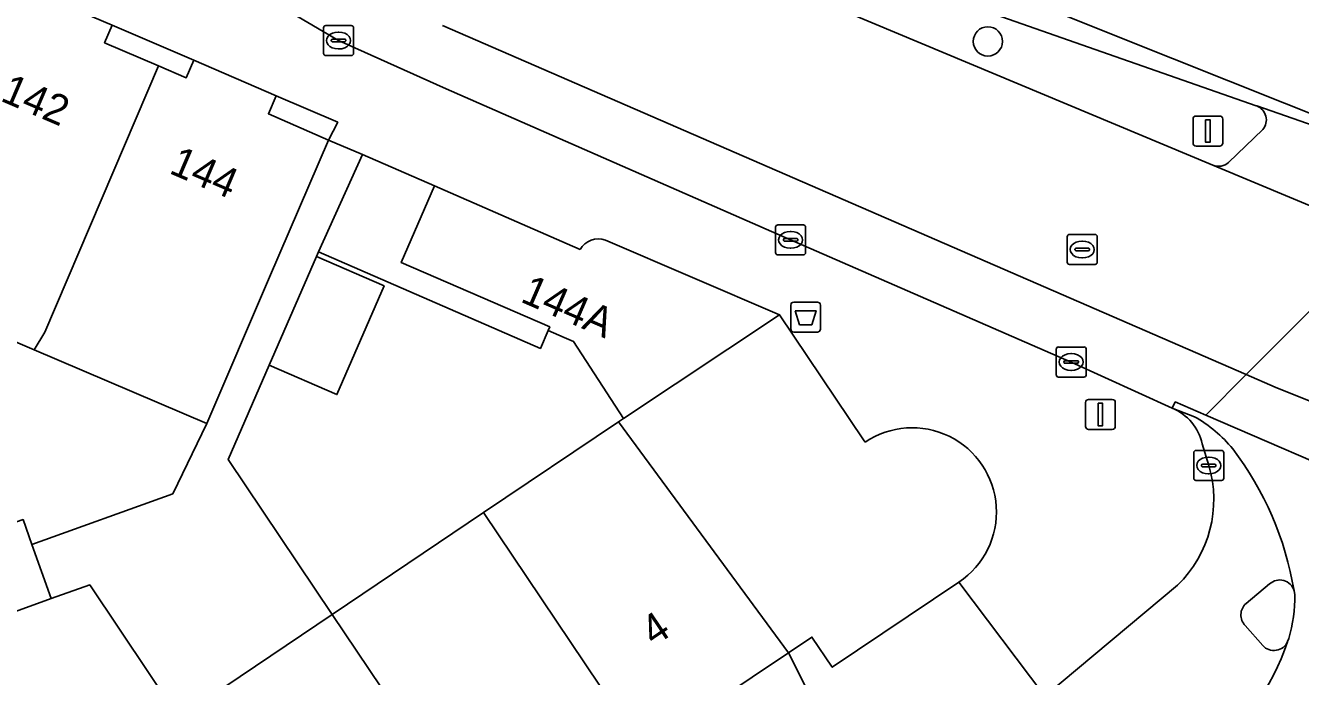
# Model space of a CAD drawing. Extents: x 161798 to 162385, y 382315 to 382833.
# Drawn here: x 162320.26 to 162362.8, y 382551.08 to 382572.78 of the extents above; entities that cross this region are included whole.
import ezdxf

# ---------------------------------------------------------------- set-up
doc = ezdxf.new("R2010")
doc.units = 0
for name, color, linetype in [('IMGEO_Afvalbak', 7, 'Continuous'), ('IMGEO_Berm_groen', 7, 'Continuous'), ('IMGEO_Boom', 7, 'Continuous'), ('IMGEO_Erf', 7, 'Continuous'), ('IMGEO_Fietspad_open', 7, 'Continuous'), ('IMGEO_Kolk', 7, 'Continuous'), ('IMGEO_Lichtmast', 7, 'Continuous'), ('IMGEO_Pand', 7, 'Continuous'), ('IMGEO_Pand_nummerreeks', 7, 'Continuous'), ('IMGEO_Rijbaan_lokaal_gesloten', 7, 'Continuous'), ('IMGEO_Rijbaan_lokaal_open', 7, 'Continuous'), ('IMGEO_Rioolput', 7, 'Continuous'), ('IMGEO_Verkeerseiland_open', 7, 'Continuous'), ('IMGEO_Verkeersregelinstallatiepaal', 7, 'Continuous'), ('IMGEO_Voetpad_open', 7, 'Continuous')]:
    doc.layers.add(name, color=color, linetype=linetype)

msp = doc.modelspace()

# ---------------------------------------------------------------- linework, layer by layer
at = {"layer": 'IMGEO_Afvalbak'}
for p, q in [((162345.794, 382562.659), (162345.794, 382563.459)), ((162345.794, 382563.459), (162345.794, 382562.659)), ((162345.894, 382563.559), (162346.684, 382563.559)), ((162346.684, 382563.559), (162345.894, 382563.559)), ((162346.784, 382563.459), (162346.784, 382562.659)), ((162346.784, 382562.659), (162346.784, 382563.459)), ((162346.684, 382562.559), (162345.894, 382562.559)), ((162345.894, 382562.559), (162346.684, 382562.559))]:
    msp.add_line(p, q, dxfattribs=at)
msp.add_lwpolyline([(162345.937, 382563.273), (162346.641, 382563.273), (162346.492, 382562.803), (162346.086, 382562.803), (162345.937, 382563.273)], dxfattribs=at)
for centre, start, end in [((162345.894, 382563.459), 90, 180), ((162345.894, 382563.459), 90, 180), ((162346.684, 382563.459), 0, 90), ((162346.684, 382563.459), 360, 90), ((162345.894, 382562.659), 180, 270), ((162345.894, 382562.659), 180, 270), ((162346.684, 382562.659), 270, 0), ((162346.684, 382562.659), 270, 0)]:
    msp.add_arc(centre, 0.1, start, end, dxfattribs=at)
at = {"layer": 'IMGEO_Berm_groen'}
for points in [[(162344.123, 382576.13), (162343.634, 382574.912), (162359.875, 382568.122)], [(162361.341, 382570.098), (162361.324, 382570.104), (162344.123, 382576.13)], [(162360.405, 382568.208), (162361.542, 382569.315)]]:
    msp.add_lwpolyline(points, dxfattribs=at)
for centre, radius, start, end in [((162361.172, 382569.637), 0.491, 318.9522, 69.8422), ((162360.067, 382568.617), 0.531, 248.8596, 309.5738)]:
    msp.add_arc(centre, radius, start, end, dxfattribs=at)
at = {"layer": 'IMGEO_Boom'}
msp.add_circle((162352.37, 382572.249), 0.489, dxfattribs=at)
at = {"layer": 'IMGEO_Erf'}
for points in [[(162323.146, 382572.796), (162322.894, 382572.204), (162324.694, 382571.435), (162325.623, 382571.039), (162325.873, 382571.628)], [(162328.617, 382570.439), (162328.361, 382569.84), (162330.37, 382568.956), (162330.676, 382569.553)], [(162340.045, 382559.569), (162340.214, 382559.683), (162338.544, 382562.243), (162338.236, 382562.377), (162337.698, 382562.611), (162337.44, 382562.017), (162330.031, 382565.236), (162329.963, 382565.081), (162332.224, 382564.098), (162330.649, 382560.475), (162328.388, 382561.458), (162327.021, 382558.312), (162330.495, 382553.145), (162335.543, 382556.541)], [(162325.379, 382549.704), (162322.401, 382554.133), (162321.115, 382553.679), (162317.74, 382552.451), (162316.741, 382552.088), (162313.382, 382550.865), (162310.687, 382549.885), (162309.088, 382549.303), (162305.738, 382548.084), (162310.295, 382539.557), (162315.346, 382542.955), (162320.376, 382546.339)]]:
    msp.add_lwpolyline(points, close=True, dxfattribs=at)
for points in [[(162320.174, 382556.31), (162320.47, 382555.482), (162325.171, 382557.164), (162326.31, 382559.507), (162320.544, 382561.969), (162314.971, 382564.349)], [(162346.72, 382549.876), (162345.715, 382551.865), (162340.868, 382548.619), (162335.814, 382545.234), (162330.692, 382541.802), (162328.616, 382540.412), (162325.649, 382538.55), (162320.592, 382535.151), (162315.54, 382531.754), (162317.337, 382528.447)]]:
    msp.add_lwpolyline(points, dxfattribs=at)
at = {"layer": 'IMGEO_Fietspad_open'}
for points in [[(162359.267, 382559.738), (162358.524, 382560.018)], [(162359.525, 382558.834), (162359.739, 382558.113)], [(162358.702, 382554.127), (162354.269, 382550.419), (162349.77, 382546.656)], [(162360.986, 382553.512), (162361.771, 382554.164)], [(162361.542, 382552.108), (162360.96, 382552.775)]]:
    msp.add_lwpolyline(points, dxfattribs=at)
for centre, radius, start, end in [((162357.904, 382558.479), 1.66, 12.3674, 68.0576), ((162357.058, 382555.825), 4.494, 39.1709, 60.5581), ((162352.026, 382552.17), 10.709, 9.5096, 37.326), ((162355.958, 382556.969), 3.951, 313.9992, 16.8351), ((162362.109, 382553.796), 0.5, 16.5819, 132.6232), ((162361.321, 382553.131), 0.507, 131.3022, 224.6569), ((162354.681, 382554.84), 8.121, 307.1923, 341.3187), ((162361.915, 382552.449), 0.505, 222.4594, 335.4363)]:
    msp.add_arc(centre, radius, start, end, dxfattribs=at)
at = {"layer": 'IMGEO_Kolk'}
for p, q in [((162330.203, 382571.852), (162330.203, 382572.704)), ((162330.278, 382572.778), (162331.13, 382572.778)), ((162330.691, 382572.558), (162330.716, 382572.558)), ((162331.204, 382572.704), (162331.204, 382571.852)), ((162330.462, 382572.272), (162330.462, 382572.284)), ((162330.9, 382572.235), (162330.502, 382572.235)), ((162330.505, 382572.321), (162330.903, 382572.321)), ((162330.946, 382572.284), (162330.946, 382572.272)), ((162331.13, 382571.778), (162330.278, 382571.778)), ((162330.714, 382571.998), (162330.689, 382571.998)), ((162345.363, 382566.134), (162346.215, 382566.134)), ((162345.288, 382565.208), (162345.288, 382566.06)), ((162345.776, 382565.914), (162345.801, 382565.914)), ((162346.289, 382566.06), (162346.289, 382565.208)), ((162345.547, 382565.628), (162345.547, 382565.64)), ((162345.985, 382565.591), (162345.587, 382565.591)), ((162345.59, 382565.677), (162345.988, 382565.677)), ((162345.799, 382565.354), (162345.774, 382565.354)), ((162346.031, 382565.64), (162346.031, 382565.628)), ((162346.215, 382565.134), (162345.363, 382565.134)), ((162354.651, 382561.136), (162354.651, 382561.988)), ((162354.726, 382562.062), (162355.578, 382562.062)), ((162355.652, 382561.988), (162355.652, 382561.136)), ((162354.91, 382561.556), (162354.91, 382561.568)), ((162355.348, 382561.519), (162354.95, 382561.519)), ((162354.953, 382561.605), (162355.351, 382561.605)), ((162355.139, 382561.842), (162355.164, 382561.842)), ((162355.394, 382561.568), (162355.394, 382561.556)), ((162355.578, 382561.062), (162354.726, 382561.062)), ((162355.162, 382561.282), (162355.137, 382561.282)), ((162359.24, 382557.687), (162359.24, 382558.539)), ((162359.315, 382558.613), (162360.167, 382558.613)), ((162360.241, 382558.539), (162360.241, 382557.687)), ((162359.499, 382558.107), (162359.499, 382558.119)), ((162359.937, 382558.07), (162359.539, 382558.07)), ((162359.542, 382558.156), (162359.94, 382558.156)), ((162359.728, 382558.393), (162359.753, 382558.393)), ((162359.983, 382558.119), (162359.983, 382558.107)), ((162359.751, 382557.833), (162359.726, 382557.833)), ((162360.167, 382557.613), (162359.315, 382557.613))]:
    msp.add_line(p, q, dxfattribs=at)
for points in [[(162330.203, 382571.852), (162330.203, 382572.704)], [(162330.278, 382572.778), (162331.13, 382572.778)], [(162331.204, 382572.704), (162331.204, 382571.852)], [(162331.13, 382571.778), (162330.278, 382571.778)], [(162345.363, 382566.134), (162346.215, 382566.134)], [(162345.288, 382565.208), (162345.288, 382566.06)], [(162346.289, 382566.06), (162346.289, 382565.208)], [(162346.215, 382565.134), (162345.363, 382565.134)], [(162354.651, 382561.136), (162354.651, 382561.988)], [(162354.726, 382562.062), (162355.578, 382562.062)], [(162355.652, 382561.988), (162355.652, 382561.136)], [(162355.578, 382561.062), (162354.726, 382561.062)], [(162359.24, 382557.687), (162359.24, 382558.539)], [(162359.315, 382558.613), (162360.167, 382558.613)], [(162360.241, 382558.539), (162360.241, 382557.687)], [(162360.167, 382557.613), (162359.315, 382557.613)]]:
    msp.add_lwpolyline(points, dxfattribs=at)
for centre, radius, start, end in [((162330.28, 382572.702), 0.0765, 91.552, 178.448), ((162330.28, 382572.702), 0.0765, 91.552, 178.448), ((162331.128, 382572.702), 0.0765, 1.552, 88.448), ((162331.128, 382572.702), 0.0765, 1.552, 88.448), ((162330.502, 382572.281), 0.0403, 85.8775, 175.7526), ((162330.499, 382572.271), 0.0366, 178.938, 274.7102), ((162330.903, 382572.278), 0.043, 264.8664, 352.4533), ((162330.907, 382572.283), 0.0386, 1.7309, 96.639), ((162330.28, 382571.854), 0.0765, 181.552, 268.448), ((162330.28, 382571.854), 0.0765, 181.552, 268.448), ((162331.128, 382571.854), 0.0765, 271.552, 358.448), ((162331.128, 382571.854), 0.0765, 271.552, 358.448), ((162345.365, 382566.058), 0.0765, 91.552, 178.448), ((162345.365, 382566.058), 0.0765, 91.552, 178.448), ((162346.213, 382566.058), 0.0765, 1.552, 88.448), ((162346.213, 382566.058), 0.0765, 1.552, 88.448), ((162345.587, 382565.637), 0.0403, 85.8775, 175.7526), ((162345.584, 382565.627), 0.0366, 178.938, 274.7102), ((162345.988, 382565.634), 0.043, 264.8664, 352.4533), ((162345.992, 382565.639), 0.0386, 1.7309, 96.639), ((162345.365, 382565.21), 0.0765, 181.552, 268.448), ((162345.365, 382565.21), 0.0765, 181.552, 268.448), ((162346.213, 382565.21), 0.0765, 271.552, 358.448), ((162346.213, 382565.21), 0.0765, 271.552, 358.448), ((162354.728, 382561.986), 0.0765, 91.552, 178.448), ((162354.728, 382561.986), 0.0765, 91.552, 178.448), ((162355.576, 382561.986), 0.0765, 1.552, 88.448), ((162355.576, 382561.986), 0.0765, 1.552, 88.448), ((162354.95, 382561.565), 0.0403, 85.8775, 175.7526), ((162354.947, 382561.555), 0.0366, 178.938, 274.7102), ((162355.351, 382561.562), 0.043, 264.8664, 352.4533), ((162355.355, 382561.567), 0.0386, 1.7309, 96.639), ((162354.728, 382561.138), 0.0765, 181.552, 268.448), ((162354.728, 382561.138), 0.0765, 181.552, 268.448), ((162355.576, 382561.138), 0.0765, 271.552, 358.448), ((162355.576, 382561.138), 0.0765, 271.552, 358.448), ((162359.317, 382558.537), 0.0765, 91.552, 178.448), ((162359.317, 382558.537), 0.0765, 91.552, 178.448), ((162360.165, 382558.537), 0.0765, 1.552, 88.448), ((162360.165, 382558.537), 0.0765, 1.552, 88.448), ((162359.539, 382558.116), 0.0403, 85.8775, 175.7526), ((162359.536, 382558.106), 0.0366, 178.938, 274.7102), ((162359.94, 382558.113), 0.043, 264.8664, 352.4533), ((162359.944, 382558.118), 0.0386, 1.7309, 96.639), ((162359.317, 382557.689), 0.0765, 181.552, 268.448), ((162359.317, 382557.689), 0.0765, 181.552, 268.448), ((162360.165, 382557.689), 0.0765, 271.552, 358.448), ((162360.165, 382557.689), 0.0765, 271.552, 358.448)]:
    msp.add_arc(centre, radius, start, end, dxfattribs=at)
for centre, major_axis, ratio, start_param, end_param in [((162330.69, 382572.278), (-0.387, 0.002), 0.722429, 4.712389, 7.853982), ((162330.715, 382572.278), (-0.39, 0.002), 0.717154, 1.570796, 4.712389), ((162345.775, 382565.634), (-0.387, 0.002), 0.722429, 4.712389, 7.853982), ((162345.8, 382565.634), (-0.39, 0.002), 0.717154, 1.570796, 4.712389), ((162355.138, 382561.562), (-0.387, 0.002), 0.722429, 4.712389, 7.853982), ((162355.163, 382561.562), (-0.39, 0.002), 0.717154, 1.570796, 4.712389), ((162359.727, 382558.113), (-0.387, 0.002), 0.722429, 4.712389, 7.853982), ((162359.752, 382558.113), (-0.39, 0.002), 0.717154, 1.570796, 4.712389)]:
    msp.add_ellipse(centre, major_axis=major_axis, ratio=ratio, start_param=start_param, end_param=end_param, dxfattribs=at)
at = {"layer": 'IMGEO_Lichtmast'}
for p, q in [((162355.631, 382559.414), (162355.631, 382560.214)), ((162355.631, 382560.214), (162355.631, 382559.414)), ((162355.731, 382560.314), (162356.521, 382560.314)), ((162356.521, 382560.314), (162355.731, 382560.314)), ((162356.621, 382560.214), (162356.621, 382559.414)), ((162356.621, 382559.414), (162356.621, 382560.214)), ((162356.521, 382559.314), (162355.731, 382559.314)), ((162355.731, 382559.314), (162356.521, 382559.314))]:
    msp.add_line(p, q, dxfattribs=at)
msp.add_lwpolyline([(162356.051, 382560.189), (162356.201, 382560.189), (162356.201, 382559.439), (162356.051, 382559.439), (162356.051, 382560.189)], dxfattribs=at)
for centre, start, end in [((162355.731, 382560.214), 90, 180), ((162355.731, 382560.214), 90, 180), ((162356.521, 382560.214), 0, 90), ((162356.521, 382560.214), 360, 90), ((162355.731, 382559.414), 180, 270), ((162355.731, 382559.414), 180, 270), ((162356.521, 382559.414), 270, 0), ((162356.521, 382559.414), 270, 0)]:
    msp.add_arc(centre, 0.1, start, end, dxfattribs=at)
at = {"layer": 'IMGEO_Pand'}
for points in [[(162324.694, 382571.435), (162322.894, 382572.204), (162323.146, 382572.796), (162320.363, 382573.983), (162320.107, 382573.383), (162319.126, 382573.803), (162315.34, 382564.935), (162315.239, 382564.978), (162314.971, 382564.349), (162320.544, 382561.969), (162320.898, 382562.562)], [(162330.37, 382568.956), (162328.361, 382569.84), (162328.617, 382570.439), (162325.873, 382571.628), (162325.623, 382571.039), (162324.694, 382571.435), (162320.898, 382562.562), (162320.544, 382561.969), (162326.31, 382559.507), (162328.395, 382564.389)], [(162333.907, 382567.432), (162331.502, 382568.482), (162330.031, 382565.236), (162337.44, 382562.017), (162337.698, 382562.611), (162337.749, 382562.729), (162332.797, 382564.879)], [(162330.649, 382560.475), (162332.224, 382564.098), (162329.963, 382565.081), (162328.388, 382561.458)], [(162340.045, 382559.569), (162335.543, 382556.541), (162340.868, 382548.619), (162345.715, 382551.865)], [(162335.543, 382556.541), (162330.495, 382553.145), (162335.814, 382545.234), (162340.868, 382548.619)], [(162320.47, 382555.482), (162320.174, 382556.31), (162316.792, 382555.133), (162317.74, 382552.451), (162321.115, 382553.679)], [(162330.495, 382553.145), (162325.379, 382549.704), (162330.692, 382541.802), (162335.814, 382545.234)]]:
    msp.add_lwpolyline(points, close=True, dxfattribs=at)
for points in [[(162338.767, 382565.311), (162338.336, 382565.499), (162333.907, 382567.432), (162332.797, 382564.879), (162337.749, 382562.729), (162337.698, 382562.611), (162338.236, 382562.377), (162338.544, 382562.243), (162340.214, 382559.683), (162345.416, 382563.135), (162339.608, 382565.627)], [(162348.275, 382558.889), (162348.219, 382558.972), (162345.416, 382563.135), (162340.214, 382559.683), (162340.045, 382559.569), (162345.715, 382551.865), (162346.501, 382552.392), (162347.178, 382551.384), (162351.407, 382554.224)]]:
    msp.add_lwpolyline(points, dxfattribs=at)
for centre, radius, start, end in [((162339.377, 382564.964), 0.702, 70.8154, 150.3714), ((162349.847, 382556.561), 2.809, 303.7272, 124.0262)]:
    msp.add_arc(centre, radius, start, end, dxfattribs=at)
at = {"layer": 'IMGEO_Rijbaan_lokaal_gesloten'}
for points in [[(162317.767, 382579.875), (162317.804, 382579.852), (162321.031, 382577.958), (162330.704, 382572.278), (162334.292, 382570.673), (162345.789, 382565.634), (162355.152, 382561.562), (162358.524, 382560.018), (162358.622, 382560.233), (162359.643, 382559.791), (162360.987, 382561.143), (162334.173, 382572.785)], [(162368.16, 382564.675), (162365.586, 382565.747), (162360.987, 382561.143), (162361.963, 382560.72), (162367.027, 382558.688), (162376.631, 382554.798)], [(162362.134, 382546.141), (162362.284, 382546.271), (162366.434, 382549.848), (162367.455, 382550.737), (162367.49, 382550.763), (162372.499, 382554.492), (162365.259, 382557.363), (162359.643, 382559.791), (162358.622, 382560.233), (162358.524, 382560.018), (162359.267, 382559.738)], [(162362.588, 382553.939), (162362.609, 382553.81)], [(162362.409, 382552.345), (162362.374, 382552.239)]]:
    msp.add_lwpolyline(points, dxfattribs=at)
msp.add_lwpolyline([(162376.631, 382554.798), (162367.027, 382558.688), (162361.963, 382560.72), (162360.987, 382561.143), (162359.643, 382559.791), (162365.259, 382557.363), (162372.499, 382554.492), (162373.596, 382554.057), (162374.994, 382553.502)], close=True, dxfattribs=at)
for centre, radius, start, end in [((162357.058, 382555.825), 4.494, 39.1709, 60.5581), ((162352.026, 382552.17), 10.709, 9.5096, 37.326), ((162358.071, 382553.683), 4.54, 342.8542, 1.598), ((162354.681, 382554.84), 8.121, 307.1923, 341.3187)]:
    msp.add_arc(centre, radius, start, end, dxfattribs=at)
at = {"layer": 'IMGEO_Rijbaan_lokaal_open'}
for points in [[(162367.356, 382567.965), (162367.598, 382567.744), (162367.821, 382567.975), (162358.532, 382571.685), (162337.774, 382579.977), (162294.125, 382595.073), (162284.329, 382598.88)], [(162339.269, 382577.855), (162344.123, 382576.13), (162361.324, 382570.104), (162361.341, 382570.098), (162367.083, 382568.107)], [(162334.173, 382572.785), (162360.987, 382561.143), (162365.586, 382565.747), (162365.261, 382565.884), (162359.875, 382568.122), (162343.634, 382574.912), (162338.947, 382576.882)]]:
    msp.add_lwpolyline(points, dxfattribs=at)
at = {"layer": 'IMGEO_Rioolput'}
for p, q in [((162355.019, 382564.887), (162355.019, 382565.739)), ((162355.094, 382565.813), (162355.946, 382565.813)), ((162356.02, 382565.739), (162356.02, 382564.887)), ((162355.278, 382565.307), (162355.278, 382565.319)), ((162355.321, 382565.356), (162355.719, 382565.356)), ((162355.507, 382565.593), (162355.532, 382565.593)), ((162355.762, 382565.319), (162355.762, 382565.307)), ((162355.716, 382565.27), (162355.318, 382565.27)), ((162355.53, 382565.033), (162355.505, 382565.033)), ((162355.946, 382564.813), (162355.094, 382564.813))]:
    msp.add_line(p, q, dxfattribs=at)
for points in [[(162355.019, 382564.887), (162355.019, 382565.739)], [(162355.094, 382565.813), (162355.946, 382565.813)], [(162356.02, 382565.739), (162356.02, 382564.887)], [(162355.946, 382564.813), (162355.094, 382564.813)]]:
    msp.add_lwpolyline(points, dxfattribs=at)
for centre, radius, start, end in [((162355.096, 382565.737), 0.0765, 91.552, 178.448), ((162355.096, 382565.737), 0.0765, 91.552, 178.448), ((162355.944, 382565.737), 0.0765, 1.552, 88.448), ((162355.944, 382565.737), 0.0765, 1.552, 88.448), ((162355.318, 382565.316), 0.0403, 85.8775, 175.7526), ((162355.315, 382565.306), 0.0366, 178.938, 274.7102), ((162355.719, 382565.313), 0.043, 264.8664, 352.4533), ((162355.723, 382565.318), 0.0386, 1.7309, 96.639), ((162355.096, 382564.889), 0.0765, 181.552, 268.448), ((162355.096, 382564.889), 0.0765, 181.552, 268.448), ((162355.944, 382564.889), 0.0765, 271.552, 358.448), ((162355.944, 382564.889), 0.0765, 271.552, 358.448)]:
    msp.add_arc(centre, radius, start, end, dxfattribs=at)
for centre, major_axis, ratio, start_param, end_param in [((162355.506, 382565.313), (-0.387, 0.002), 0.722429, 4.712389, 7.853982), ((162355.531, 382565.313), (-0.39, 0.002), 0.717154, 1.570796, 4.712389)]:
    msp.add_ellipse(centre, major_axis=major_axis, ratio=ratio, start_param=start_param, end_param=end_param, dxfattribs=at)
at = {"layer": 'IMGEO_Verkeerseiland_open'}
for points in [[(162361.771, 382554.164), (162360.986, 382553.512)], [(162362.609, 382553.81), (162362.588, 382553.939)], [(162360.96, 382552.775), (162361.542, 382552.108)], [(162362.374, 382552.239), (162362.409, 382552.345)]]:
    msp.add_lwpolyline(points, dxfattribs=at)
for centre, radius, start, end in [((162362.109, 382553.796), 0.5, 16.5819, 132.6232), ((162358.071, 382553.683), 4.54, 342.8542, 1.598), ((162361.321, 382553.131), 0.507, 131.3022, 224.6569), ((162361.915, 382552.449), 0.505, 222.4594, 335.4363)]:
    msp.add_arc(centre, radius, start, end, dxfattribs=at)
at = {"layer": 'IMGEO_Verkeersregelinstallatiepaal'}
for p, q in [((162359.218, 382568.862), (162359.218, 382569.662)), ((162359.218, 382569.662), (162359.218, 382568.862)), ((162359.318, 382569.762), (162360.108, 382569.762)), ((162360.108, 382569.762), (162359.318, 382569.762)), ((162360.208, 382569.662), (162360.208, 382568.862)), ((162360.208, 382568.862), (162360.208, 382569.662)), ((162360.108, 382568.762), (162359.318, 382568.762)), ((162359.318, 382568.762), (162360.108, 382568.762))]:
    msp.add_line(p, q, dxfattribs=at)
msp.add_lwpolyline([(162359.638, 382569.637), (162359.788, 382569.637), (162359.788, 382568.887), (162359.638, 382568.887), (162359.638, 382569.637)], dxfattribs=at)
for centre, start, end in [((162359.318, 382569.662), 90, 180), ((162359.318, 382569.662), 90, 180), ((162360.108, 382569.662), 0, 90), ((162360.108, 382569.662), 360, 90), ((162359.318, 382568.862), 180, 270), ((162359.318, 382568.862), 180, 270), ((162360.108, 382568.862), 270, 0), ((162360.108, 382568.862), 270, 0)]:
    msp.add_arc(centre, 0.1, start, end, dxfattribs=at)
at = {"layer": 'IMGEO_Voetpad_open'}
for points in [[(162264.942, 382597.806), (162288.531, 382587.678), (162291.245, 382586.514), (162302.635, 382581.621), (162308.052, 382579.285), (162312.136, 382577.524), (162314.859, 382576.371), (162317.62, 382575.169), (162320.363, 382573.983), (162323.146, 382572.796), (162325.873, 382571.628), (162328.617, 382570.439), (162330.676, 382569.553), (162330.37, 382568.956), (162331.502, 382568.482), (162333.907, 382567.432), (162338.336, 382565.499), (162338.767, 382565.311)], [(162358.524, 382560.018), (162355.152, 382561.562), (162345.789, 382565.634), (162334.292, 382570.673), (162330.704, 382572.278), (162321.031, 382577.958), (162319.881, 382576.099), (162316.368, 382578.209), (162316.261, 382578.515)], [(162367.083, 382568.107), (162361.341, 382570.098)], [(162361.542, 382569.315), (162360.405, 382568.208)], [(162359.875, 382568.122), (162365.261, 382565.884)], [(162339.608, 382565.627), (162345.416, 382563.135), (162348.219, 382558.972), (162348.275, 382558.889)], [(162359.739, 382558.113), (162359.525, 382558.834)], [(162349.77, 382546.656), (162354.269, 382550.419), (162351.407, 382554.224), (162347.178, 382551.384), (162346.501, 382552.392), (162345.715, 382551.865), (162346.72, 382549.876)], [(162351.407, 382554.224), (162354.269, 382550.419), (162358.702, 382554.127)]]:
    msp.add_lwpolyline(points, dxfattribs=at)
msp.add_lwpolyline([(162328.388, 382561.458), (162329.963, 382565.081), (162330.031, 382565.236), (162331.502, 382568.482), (162330.37, 382568.956), (162328.395, 382564.389), (162326.31, 382559.507), (162325.171, 382557.164), (162320.47, 382555.482), (162321.115, 382553.679), (162322.401, 382554.133), (162325.379, 382549.704), (162330.495, 382553.145), (162327.021, 382558.312)], close=True, dxfattribs=at)
for centre, radius, start, end in [((162361.172, 382569.637), 0.491, 318.9522, 69.8422), ((162360.067, 382568.617), 0.531, 248.8596, 309.5738), ((162339.377, 382564.964), 0.702, 70.8154, 150.3714), ((162357.904, 382558.479), 1.66, 12.3674, 68.0576), ((162349.847, 382556.561), 2.809, 303.7272, 124.0262), ((162355.958, 382556.969), 3.951, 313.9992, 16.8351)]:
    msp.add_arc(centre, radius, start, end, dxfattribs=at)

# ---------------------------------------------------------------- texts
at = {"layer": 'IMGEO_Pand_nummerreeks'}
for s, rotation, p in [('142', 336.8239, (162319.383, 382570.283)), ('144', 336.8239, (162325.013, 382567.872)), ('144A', 336.5145, (162336.736, 382563.586)), ('4', 33.9134, (162341.232, 382552.062))]:
    msp.add_text(s, height=1, rotation=rotation, dxfattribs=at).set_placement(p)

doc.saveas('drawing.dxf')
